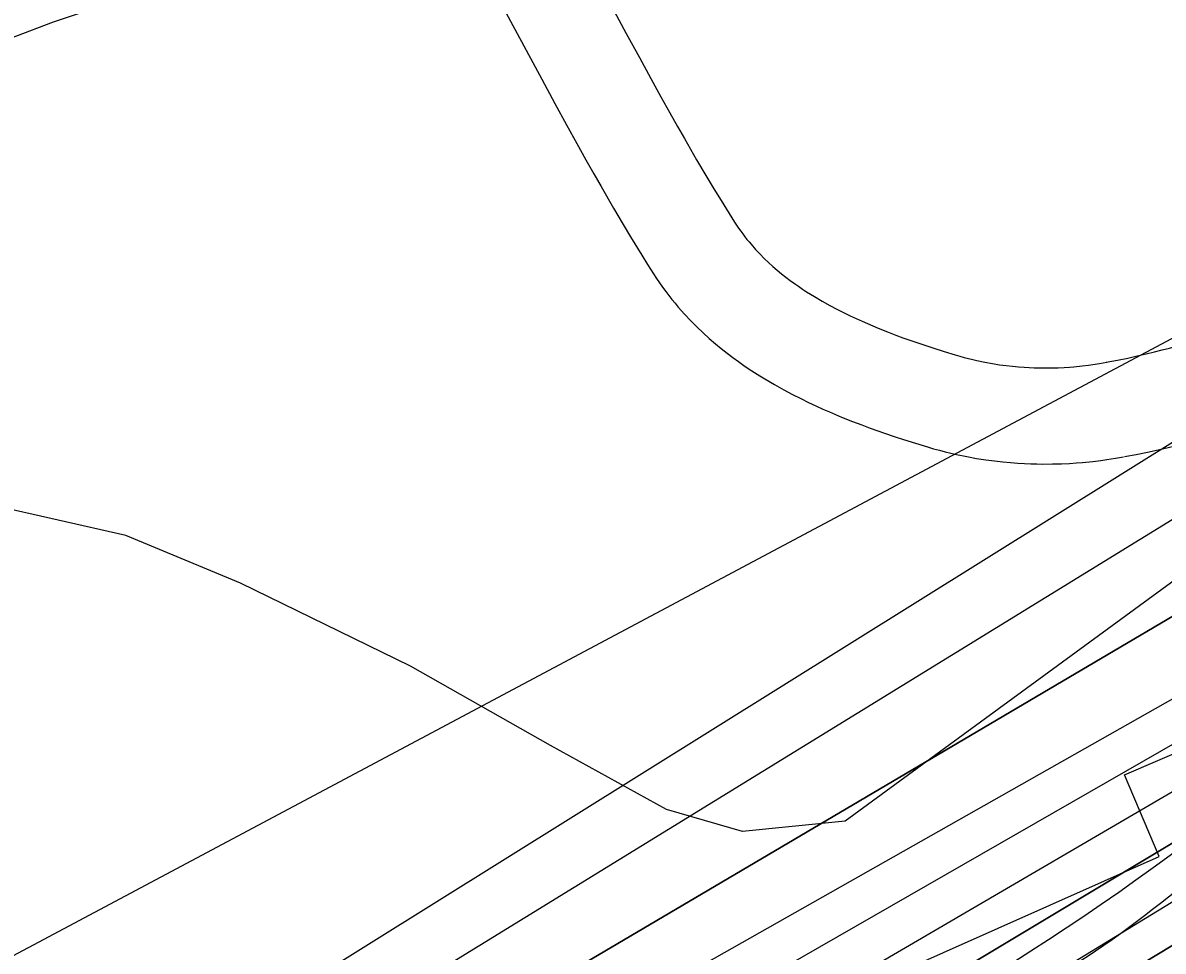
# Model space of a CAD drawing. Extents: x 3297753 to 3335611, y 652252 to 677623.
# Drawn here: x 3317233.9 to 3317589.8, y 661176.7 to 661466.6 of the extents above; entities that cross this region are included whole.
import ezdxf

# ---------------------------------------------------------------- set-up
doc = ezdxf.new("R2010")
doc.units = 0
for name, color, linetype in [('V-LEVE-TOET', 7, 'Continuous'), ('V-RIVR-EDGE', 7, 'Continuous'), ('V-ROAD-CNTR', 7, 'Continuous'), ('V-RRAP-FSHR', 7, 'Continuous'), ('V-RRAP-RVMT', 7, 'Continuous'), ('V-SITE-VEGE', 7, 'Continuous'), ('V-TOPO-DPTH', 7, 'Continuous'), ('V-TOPO-MAJR', 7, 'Continuous'), ('V-TOPO-MINR', 7, 'Continuous'), ('V-TOPO-WATR', 7, 'Continuous')]:
    doc.layers.add(name, color=color, linetype=linetype)

msp = doc.modelspace()

# ---------------------------------------------------------------- linework, layer by layer
at = {"layer": 'V-LEVE-TOET'}
msp.add_lwpolyline([(3316981.23, 661360.14), (3316993.93, 661364.49), (3317036.6, 661381.68), (3317066.48, 661396.01), (3317107.67, 661413.6), (3317144.99, 661428.52), (3317194.22, 661448.08), (3317243.44, 661466.84), (3317282.04, 661479.87), (3317317.58, 661493.8), (3317369.68, 661513.36), (3317431.01, 661536.76), (3317452.35, 661545.56), (3317483.52, 661557.9), (3317518.45, 661572.23), (3317563.01, 661590.41), (3317606.09, 661606.41)], dxfattribs=at)
at = {"layer": 'V-RIVR-EDGE'}
msp.add_spline([(3319472.94, 662096.79), (3319451.36, 662084.83), (3319431.44, 662073.27), (3319412.76, 662065.44), (3319386.64, 662059.7), (3319355.13, 662056.05), (3319321.53, 662047.43), (3319286.69, 662035.91), (3319261.79, 662024.37), (3319253.91, 662022.31), (3319243.96, 662022.34), (3319236.91, 662020.28), (3319220.3, 662007.06), (3319214.06, 661999.2), (3319197.88, 661992.61), (3319174.65, 661985.21), (3319135.25, 661974.53), (3319095.84, 661962.6), (3319061.83, 661950.67), (3319035.69, 661940.78), (3319017.02, 661932.54), (3319004.15, 661925.11), (3318977.6, 661914.4), (3318949.4, 661908.67), (3318929.07, 661903.33), (3318893.41, 661894.3), (3318836.17, 661878.69), (3318802.16, 661869.66), (3318784.32, 661864.31), (3318761.1, 661859.4), (3318735.37, 661848.27), (3318707.16, 661836.32), (3318683.94, 661831.82), (3318667.77, 661829.78), (3318647.86, 661824.86), (3318612.18, 661812.51), (3318583.56, 661801.39), (3318550.78, 661789.45), (3318517.19, 661780.83), (3318486.91, 661770.55), (3318459.1, 661757.77), (3318437.11, 661748.7), (3318401.09, 661732.56), (3318376.27, 661719.66), (3318350.33, 661712.4), (3318322.69, 661702.89), (3318295.62, 661690.56), (3318275.88, 661686.66), (3318257.84, 661681.07), (3318243.73, 661673.22), (3318214.4, 661661.46), (3318180.55, 661645.76), (3318148.4, 661630.07), (3318131.47, 661619.4), (3318111.14, 661604.8), (3318079.51, 661575.01), (3318056.38, 661560.42), (3318032.66, 661542.45), (3318016.3, 661532.35), (3317961.53, 661489.66), (3317862.74, 661415.52), (3317830, 661391.93), (3317829.43, 661388.56), (3317827.16, 661382.93), (3317810.8, 661375.64), (3317785.97, 661359.92), (3317761.13, 661342.52), (3317743.62, 661322.84), (3317726.09, 661300.91), (3317708.57, 661278.97), (3317696.72, 661270.55), (3317673.58, 661255.39), (3317601.32, 661201.48), (3317560.67, 661171.71), (3317529.07, 661153.2), (3317513.82, 661140.27), (3317483.9, 661117.24), (3317464.15, 661105.46), (3317423.52, 661083.02), (3317409.43, 661079.11), (3317401.54, 661079.13), (3317375.02, 661065.67), (3317364.3, 661058.94), (3317348.5, 661051.09), (3317330.46, 661046.62), (3317307.32, 661033.16), (3317289.27, 661024.75), (3317263.88, 661012.42), (3317240.77, 661008.53), (3317230.05, 661004.05), (3317228.35, 661000.11), (3317221.59, 660998.43), (3317196.21, 660991.17), (3317170.27, 660981.66), (3317149.41, 660978.33), (3317103.16, 660960.97), (3317073.27, 660949.78), (3317034.34, 660929.59), (3316995.97, 660909.96), (3316948.02, 660886.98), (3316914.74, 660873.53), (3316885.97, 660860.65), (3316880.89, 660856.15), (3316871.29, 660848.28), (3316865.65, 660846.61), (3316855.51, 660846.63), (3316850.44, 660846.65), (3316844.22, 660840.46), (3316839.71, 660839.91), (3316835.77, 660840.48), (3316830.69, 660836.55), (3316818.84, 660828.69), (3316813.76, 660828.14), (3316808.13, 660827.03), (3316803.62, 660827.04), (3316796.84, 660818.6), (3316784.98, 660809.62), (3316774.82, 660802.88), (3316771.42, 660796.13), (3316765.18, 660779.24), (3316755.55, 660759.54), (3316745.94, 660744.35), (3316732.38, 660728.61), (3316712.63, 660717.95), (3316683.85, 660703.37), (3316676.52, 660701.13), (3316664.67, 660695.53), (3316651.68, 660680.34), (3316633.05, 660666.87), (3316616.12, 660656.2), (3316590.15, 660637.11), (3316544.42, 660603.41), (3316510, 660580.96), (3316472.73, 660551.75), (3316428.71, 660523.12), (3316390.32, 660495.6), (3316363.8, 660477.64), (3316349.69, 660469.78), (3316341.23, 660464.73), (3316335.03, 660464.75), (3316325.45, 660464.77), (3316313.61, 660461.42), (3316289.93, 660456.97), (3316257.21, 660443.53), (3316237.47, 660436.25), (3316207.01, 660423.93), (3316177.1, 660405.41), (3316154.53, 660393.07), (3316131.95, 660375.09), (3316110.5, 660362.19), (3316095.27, 660353.21), (3316080.02, 660338.03), (3316051.22, 660312.74), (3316013.92, 660270.58), (3315988.5, 660245.84), (3315960.26, 660217.18), (3315939.93, 660200.89), (3315925.81, 660185.14), (3315911.13, 660173.91), (3315895.32, 660159.86), (3315882.88, 660145.8), (3315867.63, 660130.06), (3315849.01, 660119.97), (3315837.71, 660109.29), (3315808.9, 660080.06), (3315786.88, 660062.08), (3315758.09, 660038.49), (3315733.81, 660018.83), (3315725.32, 660002.51), (3315692.01, 659976.67), (3315659.82, 659949.14), (3315603.36, 659904.2), (3315571.16, 659873.28), (3315569.47, 659873.29), (3315558.76, 659868.81), (3315547.47, 659863.2), (3315527.7, 659844.09), (3315506.25, 659828.37), (3315477.47, 659812.1), (3315461.12, 659805.94), (3315440.8, 659793.59), (3315429.5, 659781.79), (3315402.4, 659758.19), (3315361.76, 659731.8), (3315304.2, 659696.45), (3315255.66, 659666.7), (3315169.91, 659624.65), (3315140.01, 659611.76), (3315123.65, 659603.35), (3315098.82, 659588.76), (3315044.63, 659551.14), (3314989.87, 659507.33), (3314954.29, 659474.73), (3314933.97, 659462.39), (3314926.06, 659452.83), (3314915.88, 659440.45), (3314897.81, 659423.59), (3314866.75, 659396.06), (3314844.73, 659376.39), (3314848.66, 659370.75), (3314824.95, 659355.03), (3314801.82, 659342.69), (3314762.32, 659320.81), (3314730.16, 659303.42), (3314710.97, 659290.51), (3314664.68, 659256.25), (3314628.56, 659235.49), (3314603.16, 659218.09), (3314584.55, 659209.68), (3314564.82, 659208.04), (3314555.8, 659204.68), (3314546.76, 659196.25), (3314528.11, 659174.88), (3314492.47, 659118.62), (3314473.82, 659095), (3314450.67, 659074.77), (3314428.65, 659060.18), (3314423, 659054.56), (3314416.22, 659044.43), (3314398.14, 659027.57), (3314375.56, 659007.9), (3314366.53, 659005.11), (3314353.57, 659002.32), (3314347.36, 658997.27), (3314346.77, 658988.82), (3314351.26, 658983.17), (3314350.68, 658974.16), (3314342.76, 658961.78), (3314329.22, 658955.05), (3314311.71, 658940.44), (3314310, 658930.31), (3314294.2, 658921.89), (3314283.48, 658914.59), (3314276.12, 658903.91), (3314272.72, 658896.02), (3314237.73, 658871.32), (3314206.69, 658853.36), (3314198.23, 658851.13), (3314192.03, 658850.58), (3314180.19, 658846.1), (3314172.28, 658836.54), (3314164.36, 658823.6), (3314142.35, 658810.13), (3314120.89, 658792.72), (3314097.19, 658778.69), (3314086.46, 658769.14), (3314082.5, 658762.95), (3314080.22, 658754.5), (3314072.33, 658750.01), (3314036.79, 658734.32), (3314006.33, 658722), (3313997.3, 658716.39), (3313939.72, 658673.71), (3313888.34, 658634.95), (3313863.5, 658615.29), (3313820.61, 658586.66), (3313772.64, 658558.04), (3313732, 658532.78), (3313718.46, 658524.37), (3313711.13, 658521.57), (3313702.68, 658521.59), (3313693.09, 658518.79), (3313674.48, 658511.51), (3313646.82, 658494.68), (3313626.5, 658478.95), (3313619.73, 658475.02), (3313610.12, 658464.34), (3313605.01, 658449.14), (3313597.11, 658444.65), (3313577.92, 658428.92), (3313554.76, 658407.56), (3313537.8, 658387.32), (3313525.35, 658364.25), (3313506.11, 658331.61), (3313489.72, 658309.68)], degree=3, dxfattribs=at)
at = {"layer": 'V-ROAD-CNTR'}
for points in [[(3317406.86, 661491.85), (3317422.25, 661463.2), (3317426.33, 661455.68), (3317429.9, 661449.13), (3317433.04, 661443.43), (3317435.8, 661438.47), (3317438.23, 661434.15), (3317440.37, 661430.4), (3317444.18, 661423.82), (3317447.07, 661418.92), (3317449.26, 661415.27), (3317452.63, 661409.76), (3317454.32, 661407.05), (3317456.02, 661404.36), (3317456.67, 661403.36), (3317457.3, 661402.42), (3317457.94, 661401.51), (3317458.59, 661400.64), (3317459.23, 661399.78), (3317459.89, 661398.95), (3317460.55, 661398.14), (3317461.18, 661397.4), (3317462.56, 661395.83), (3317463.92, 661394.39), (3317465.28, 661393.02), (3317466.64, 661391.73), (3317468, 661390.5), (3317469.36, 661389.33), (3317470.71, 661388.22), (3317472.05, 661387.16), (3317473.38, 661386.15), (3317474.69, 661385.2), (3317475.98, 661384.29), (3317477.27, 661383.42), (3317478.53, 661382.59), (3317479.77, 661381.81), (3317480.95, 661381.08), (3317483.41, 661379.63), (3317485.73, 661378.34), (3317487.95, 661377.16), (3317490.07, 661376.08), (3317492.08, 661375.1), (3317494, 661374.2), (3317495.83, 661373.37), (3317497.52, 661372.63), (3317500.84, 661371.23), (3317503.75, 661370.07), (3317506.33, 661369.08), (3317508.58, 661368.25), (3317512.64, 661366.81), (3317515.67, 661365.78), (3317517.94, 661365.04), (3317521.41, 661363.94), (3317524.85, 661362.89), (3317526.31, 661362.46), (3317527.71, 661362.08), (3317529.07, 661361.73), (3317530.39, 661361.4), (3317531.63, 661361.12), (3317534.18, 661360.6), (3317536.54, 661360.17), (3317538.76, 661359.82), (3317540.84, 661359.55), (3317542.81, 661359.33), (3317544.65, 661359.16), (3317546.37, 661359.03), (3317547.99, 661358.93), (3317549.52, 661358.87), (3317550.94, 661358.83), (3317552.23, 661358.81), (3317554.79, 661358.82), (3317556.98, 661358.88), (3317558.88, 661358.97), (3317560.55, 661359.08), (3317561.96, 661359.19), (3317564.56, 661359.45), (3317566.44, 661359.68), (3317567.82, 661359.87), (3317569.96, 661360.21), (3317572.21, 661360.61)], [(3317380.46, 661477.6), (3317395.85, 661448.95), (3317399.97, 661441.34), (3317403.6, 661434.7), (3317406.8, 661428.9), (3317409.62, 661423.82), (3317412.13, 661419.37), (3317414.35, 661415.47), (3317418.28, 661408.68), (3317421.29, 661403.57), (3317423.6, 661399.72), (3317427.1, 661394), (3317428.91, 661391.11), (3317430.75, 661388.19), (3317431.66, 661386.78), (3317432.61, 661385.38), (3317433.57, 661384.02), (3317434.54, 661382.7), (3317435.51, 661381.42), (3317436.48, 661380.18), (3317437.46, 661378.99), (3317438.47, 661377.78), (3317440.4, 661375.61), (3317442.36, 661373.52), (3317444.31, 661371.56), (3317446.24, 661369.73), (3317448.15, 661368), (3317450.03, 661366.38), (3317451.88, 661364.85), (3317453.7, 661363.42), (3317455.49, 661362.07), (3317457.24, 661360.79), (3317458.96, 661359.59), (3317460.63, 661358.45), (3317462.27, 661357.38), (3317463.87, 661356.36), (3317465.48, 661355.38), (3317468.48, 661353.61), (3317471.38, 661351.99), (3317474.12, 661350.54), (3317476.7, 661349.22), (3317479.14, 661348.03), (3317481.44, 661346.96), (3317483.6, 661345.98), (3317485.67, 661345.07), (3317489.45, 661343.48), (3317492.81, 661342.13), (3317495.75, 661341), (3317498.36, 661340.04), (3317502.82, 661338.46), (3317506.2, 661337.32), (3317508.74, 661336.48), (3317512.49, 661335.3), (3317516.26, 661334.15), (3317518.13, 661333.6), (3317519.98, 661333.09), (3317521.77, 661332.63), (3317523.51, 661332.2), (3317525.25, 661331.81), (3317528.49, 661331.14), (3317531.57, 661330.58), (3317534.47, 661330.13), (3317537.19, 661329.77), (3317539.75, 661329.48), (3317542.14, 661329.26), (3317544.39, 661329.09), (3317546.49, 661328.97), (3317548.46, 661328.89), (3317550.31, 661328.83), (3317552.08, 661328.81), (3317555.27, 661328.82), (3317558.1, 661328.9), (3317560.57, 661329.02), (3317562.72, 661329.16), (3317564.65, 661329.31), (3317567.86, 661329.63), (3317570.32, 661329.93), (3317572.19, 661330.19), (3317574.89, 661330.61), (3317577.46, 661331.07)], [(3317571.98, 661360.56), (3317575.5, 661361.25), (3317578.71, 661361.9), (3317581.7, 661362.55), (3317584.48, 661363.18), (3317587.07, 661363.8), (3317589.48, 661364.41), (3317591.73, 661365), (3317593.83, 661365.58), (3317595.78, 661366.14), (3317597.6, 661366.69), (3317599.27, 661367.2), (3317602.48, 661368.25), (3317605.23, 661369.21), (3317607.61, 661370.1), (3317609.68, 661370.9), (3317611.49, 661371.63), (3317613.02, 661372.28), (3317615.81, 661373.51), (3317617.84, 661374.45), (3317619.31, 661375.17), (3317621.6, 661376.33), (3317623.99, 661377.6)], [(3317577.68, 661331.11), (3317581.36, 661331.82), (3317584.88, 661332.54), (3317588.19, 661333.26), (3317591.3, 661333.96), (3317594.22, 661334.66), (3317596.97, 661335.35), (3317599.54, 661336.03), (3317601.96, 661336.7), (3317604.23, 661337.35), (3317606.36, 661337.99), (3317608.39, 661338.62), (3317612.1, 661339.84), (3317615.38, 661340.98), (3317618.24, 661342.04), (3317620.75, 661343.02), (3317622.94, 661343.91), (3317624.9, 661344.73), (3317628.19, 661346.18), (3317630.71, 661347.35), (3317632.62, 661348.28), (3317635.41, 661349.69), (3317638.07, 661351.1)]]:
    msp.add_lwpolyline(points, dxfattribs=at)
at = {"layer": 'V-RRAP-FSHR'}
msp.add_spline([(3320150.09, 662315.57), (3320047.66, 662286.07), (3319931.17, 662251.44), (3319796.75, 662213.62), (3319527.39, 662140.55), (3319274.19, 662042.74), (3319037.81, 661963.73), (3318810.27, 661886.82), (3318640.56, 661831.26), (3318442.36, 661771.51), (3318223.46, 661674.42), (3318125.37, 661625.89), (3317894.87, 661465.55), (3317737.05, 661336.67), (3317612.9, 661222.68), (3317433.81, 661109.89), (3317347.16, 661063.4), (3317219.78, 661006.27), (3317048.57, 660941.68), (3316920.5, 660895.56), (3316802.75, 660835.25), (3316727.52, 660743.33), (3316559.69, 660646.41), (3316447.95, 660562.27), (3316323.7, 660479.21), (3316253.56, 660449.94), (3316120.17, 660384.24), (3315999.77, 660284.17), (3315912.51, 660202.12), (3315858.05, 660160.36)], degree=3, dxfattribs=at)
at = {"layer": 'V-RRAP-RVMT'}
for p, q in [((3317577.67, 661231.75), (3317710.14, 661288.69)), ((3317588.57, 661206.33), (3317577.67, 661231.75)), ((3317454.21, 661146.5), (3317588.57, 661206.33))]:
    msp.add_line(p, q, dxfattribs=at)
at = {"layer": 'V-SITE-VEGE'}
msp.add_lwpolyline([(3317683.93, 661358.87), (3317490.56, 661217.34), (3317458.47, 661214.07), (3317434.79, 661220.99), (3317398.58, 661240.89), (3317354.89, 661265.66), (3317301.88, 661291.66), (3317266.07, 661306.5), (3317223.77, 661316.09), (3317197.65, 661317.75), (3317123.93, 661305.72), (3317057.09, 661289.63), (3317043.52, 661291.47), (3317033.81, 661297.16), (3317021.48, 661309.12), (3317003.29, 661325.55), (3316991.16, 661342.17), (3316989.16, 661354.12), (3316993.93, 661364.49), (3317036.6, 661381.68), (3317066.48, 661396.01), (3317107.67, 661413.6), (3317194.22, 661448.08), (3317243.44, 661466.84)], dxfattribs=at)
at = {"layer": 'V-TOPO-DPTH'}
for points in [[(3316277.54, 660482.45), (3316285.29, 660487.42), (3316311.45, 660504.44), (3316315.18, 660506.97), (3316318.82, 660509.6), (3316322.35, 660512.39), (3316325.81, 660515.27), (3316329.22, 660518.22), (3316332.64, 660521.15), (3316336.08, 660524.06), (3316339.53, 660526.96), (3316866.5, 660880.1), (3317046.36, 660967.2), (3317062.38, 660975.08), (3317078.33, 660983.1), (3317094.18, 660991.32), (3317109.96, 660999.67), (3317170.5, 661032.23), (3317735.88, 661365.68)], [(3317785.1, 661351.76), (3317286.61, 661065.45), (3317266.97, 661053.07), (3317247.03, 661041.14), (3317145.32, 660982.77), (3317116.48, 660966.41), (3317087.53, 660950.26), (3317058.41, 660934.41), (3317029.18, 660918.75), (3317020.25, 660914.03), (3316995.42, 660900.87), (3316970.59, 660887.69), (3316945.78, 660874.49), (3316920.98, 660861.26)], [(3317785.1, 661351.76), (3317286.61, 661065.45), (3317266.97, 661053.07), (3317247.03, 661041.14), (3317145.32, 660982.77), (3317116.48, 660966.41), (3317087.53, 660950.26), (3317058.41, 660934.41), (3317029.18, 660918.75), (3317020.25, 660914.03), (3316995.42, 660900.87), (3316970.59, 660887.69), (3316945.78, 660874.49), (3316920.98, 660861.26)], [(3317769.95, 661316.88), (3317352.2, 661066.14), (3317321.54, 661046.75), (3317157.54, 660945.11), (3317152.61, 660942.1), (3317147.66, 660939.13), (3317142.66, 660936.23), (3317137.65, 660933.37), (3317132.59, 660930.58), (3317127.51, 660927.83), (3317122.38, 660925.17), (3317117.24, 660922.55), (3317112.86, 660920.36), (3317105.52, 660916.66), (3317098.19, 660912.94), (3317090.88, 660909.18), (3317083.59, 660905.4), (3316812.25, 660763.7), (3316305.76, 660404.28)], [(3316305.76, 660404.28), (3316812.25, 660763.7), (3317083.59, 660905.4), (3317090.88, 660909.18), (3317098.19, 660912.94), (3317105.52, 660916.66), (3317112.86, 660920.36), (3317117.24, 660922.55), (3317122.38, 660925.17), (3317127.51, 660927.83), (3317132.59, 660930.58), (3317137.65, 660933.37), (3317142.66, 660936.23), (3317147.66, 660939.13), (3317152.61, 660942.1), (3317157.54, 660945.11), (3317321.54, 661046.75), (3317352.2, 661066.14), (3317769.95, 661316.88)], [(3316334.21, 660377.16), (3316891.45, 660780.03), (3317048.73, 660861.95), (3317076.59, 660876.37), (3317104.5, 660890.7), (3317132.49, 660904.87), (3317160.52, 660918.95), (3317177.14, 660927.24), (3317789.45, 661297.54)], [(3317789.45, 661297.54), (3317177.14, 660927.24), (3317160.52, 660918.95), (3317132.49, 660904.87), (3317104.5, 660890.7), (3317076.59, 660876.37), (3317048.73, 660861.95), (3316891.45, 660780.03), (3316334.21, 660377.16)]]:
    msp.add_lwpolyline(points, dxfattribs=at)
at = {"layer": 'V-TOPO-MAJR'}
msp.add_lwpolyline([(3317759.55, 661457), (3317050.72, 661079.28), (3317035.67, 661068.83), (3317020.24, 661058.89), (3316956.22, 661020.02), (3316275.42, 660598.44), (3316250.85, 660582.28), (3316243.54, 660577.62), (3316236.15, 660573.11), (3316228.63, 660568.81), (3316221.03, 660564.65), (3315545.19, 660050.47)], dxfattribs=at)
at = {"layer": 'V-TOPO-MINR'}
for points in [[(3317748.68, 661432.9), (3317105.4, 661031.29), (3317101.85, 661027.84), (3317099.98, 661026.21), (3317096.02, 661023.26), (3317093.92, 661021.96), (3317091.76, 661020.75), (3317077.5, 661013.37), (3317074.16, 661011.67), (3317070.81, 661010), (3317067.44, 661008.38), (3317064.05, 661006.79), (3316688.69, 660834.15), (3316356.95, 660622.91), (3316348.59, 660616.58), (3316340.12, 660610.4), (3316285.44, 660571.72), (3316265.86, 660558.16), (3316246.11, 660544.86), (3316226.09, 660531.96), (3316205.9, 660519.32), (3315620.59, 660073.28)], [(3317759.23, 661413.91), (3317154.99, 661042.27), (3317149.36, 661037.98), (3317143.58, 661033.93), (3317137.58, 661030.22), (3317131.42, 661026.74), (3317093.25, 661006.64), (3317083.87, 661001.78), (3317074.44, 660997), (3317064.96, 660992.36), (3317055.43, 660987.8), (3316779.71, 660858.07), (3316273.63, 660498.98), (3316273.21, 660498.6), (3316272.38, 660497.85), (3316271.09, 660496.77), (3316270.63, 660496.44), (3316266.76, 660493.95), (3316263.84, 660492.15), (3316262.86, 660491.57), (3315595.35, 659970.44)], [(3317792.49, 661368.62), (3317238.86, 661055.06), (3317224.09, 661045.87), (3317209.03, 661037.1), (3317128.1, 660992.37), (3317105.4, 660980), (3317082.61, 660967.81), (3317059.67, 660955.88), (3317036.64, 660944.13), (3316947.46, 660899.3), (3316910.56, 660880.4), (3316873.85, 660861.14), (3316837.44, 660841.32), (3316406.73, 660555.05), (3316399.97, 660549.69), (3316393.26, 660544.27), (3316386.61, 660538.76), (3316380.02, 660533.2), (3316373.37, 660527.71), (3316366.59, 660522.39), (3316359.62, 660517.32), (3316352.53, 660512.41), (3316304.96, 660480.74)], [(3317735.88, 661365.68), (3317170.5, 661032.23), (3317109.96, 660999.67), (3317094.18, 660991.32), (3317078.33, 660983.1), (3317062.38, 660975.08), (3317046.36, 660967.2), (3316866.5, 660880.1), (3316339.53, 660526.96), (3316336.08, 660524.06), (3316332.64, 660521.15), (3316329.22, 660518.22), (3316325.81, 660515.27), (3316322.35, 660512.39), (3316318.82, 660509.6), (3316315.18, 660506.97), (3316311.45, 660504.44), (3316285.29, 660487.42), (3316277.54, 660482.45)], [(3317777.59, 661334.53), (3317334.5, 661075.63), (3317309.71, 661059.6), (3317284.65, 661043.98), (3317106.69, 660936.07), (3317100.26, 660932.21), (3317093.8, 660928.38), (3317087.31, 660924.6), (3317080.8, 660920.86), (3317074.25, 660917.19), (3317067.67, 660913.6), (3317061.03, 660910.1), (3317054.35, 660906.66), (3317053.94, 660906.46), (3317047.04, 660902.95), (3317040.16, 660899.41), (3317033.31, 660895.82), (3317026.47, 660892.21), (3316768.51, 660754.83), (3316462.32, 660547.7), (3316448.4, 660537.19), (3316434.34, 660526.88), (3316321.67, 660446.08)], [(3317769.95, 661316.88), (3317352.2, 661066.14), (3317321.54, 661046.75), (3317157.54, 660945.11), (3317152.61, 660942.1), (3317147.66, 660939.13), (3317142.66, 660936.23), (3317137.65, 660933.37), (3317132.59, 660930.58), (3317127.51, 660927.83), (3317122.38, 660925.17), (3317117.24, 660922.55), (3317112.86, 660920.36), (3317105.52, 660916.66), (3317098.19, 660912.94), (3317090.88, 660909.18), (3317083.59, 660905.4), (3316812.25, 660763.7), (3316305.76, 660404.28)], [(3317787.71, 661311.27), (3317244.37, 660979.27), (3317232.49, 660972.01), (3317220.55, 660964.85), (3317208.52, 660957.85), (3317196.42, 660950.96), (3317184.23, 660944.24), (3317171.97, 660937.63), (3317159.62, 660931.2), (3317147.21, 660924.89), (3317136.7, 660919.64), (3317119.01, 660910.75), (3317101.35, 660901.8), (3317083.74, 660892.75), (3317066.17, 660883.64), (3316852.05, 660771.96), (3316379.5, 660434)], [(3317789.45, 661297.54), (3317177.14, 660927.24), (3317160.52, 660918.95), (3317132.49, 660904.87), (3317104.5, 660890.7), (3317076.59, 660876.37), (3317048.73, 660861.95), (3316891.45, 660780.03), (3316334.21, 660377.16)]]:
    msp.add_lwpolyline(points, dxfattribs=at)
at = {"layer": 'V-TOPO-WATR'}
msp.add_lwpolyline([(3317785.1, 661351.76), (3317286.61, 661065.45), (3317266.97, 661053.07), (3317247.03, 661041.14), (3317145.32, 660982.77), (3317116.48, 660966.41), (3317087.53, 660950.26), (3317058.41, 660934.41), (3317029.18, 660918.75), (3317020.25, 660914.03), (3316995.42, 660900.87), (3316970.59, 660887.69), (3316945.78, 660874.49), (3316920.98, 660861.26)], dxfattribs=at)

doc.saveas('drawing.dxf')
